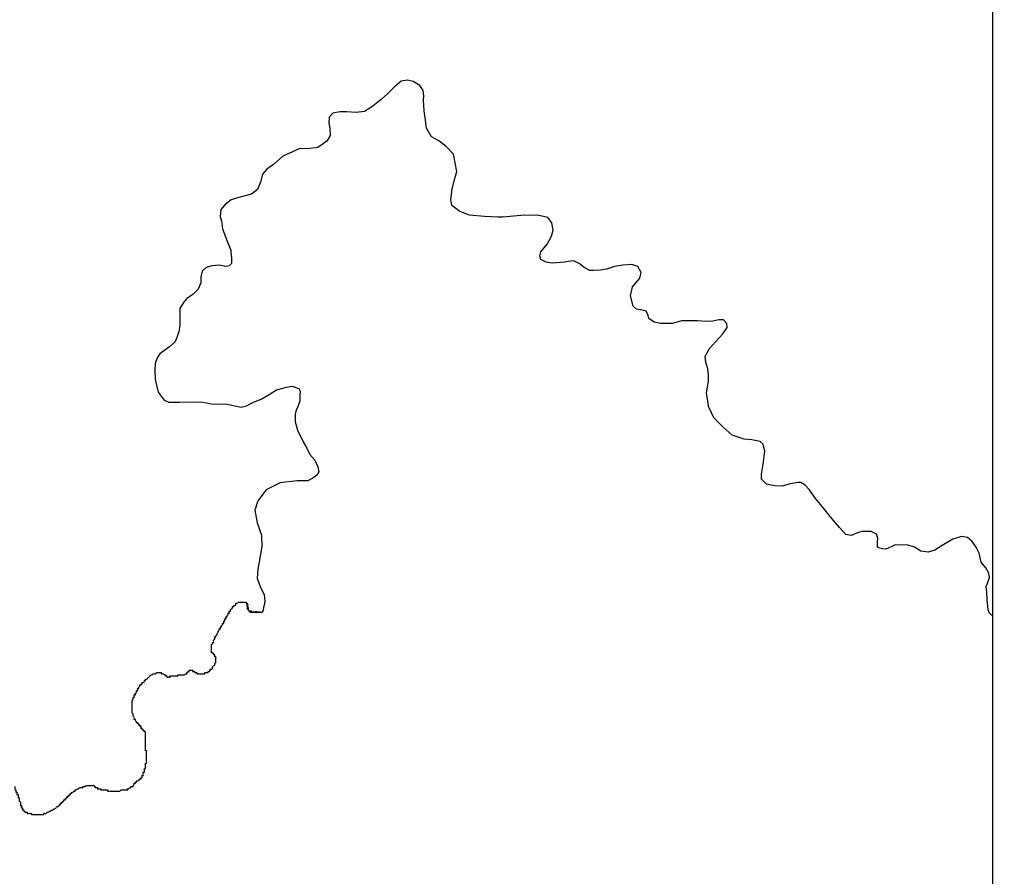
# Model space of a CAD drawing. Extents: x 813775 to 1157140, y 1757555 to 1979907.
# Drawn here: x 1057677 to 1062535, y 1840784 to 1845065 of the extents above; entities that cross this region are included whole.
import ezdxf

# ---------------------------------------------------------------- set-up
doc = ezdxf.new("R2010")
doc.units = 0
doc.layers.add('Level 35', color=7, linetype='Continuous')
doc.layers.add('R_Draft', color=7, linetype='Continuous')

msp = doc.modelspace()

# ---------------------------------------------------------------- linework, layer by layer
at = {"layer": 'Level 35'}
for points in [[(1059614, 1844761.7), (1059583.5, 1844757.5), (1059547.1, 1844726.7), (1059516.4, 1844695.9), (1059482.8, 1844665.1), (1059440.8, 1844632.9), (1059400.3, 1844604.9), (1059358.3, 1844600.7), (1059309.3, 1844603.5), (1059275.8, 1844603.5), (1059242.2, 1844597.9), (1059222.6, 1844576.9), (1059221.2, 1844550.3), (1059226.8, 1844519.5), (1059228.2, 1844485.9), (1059211.4, 1844457.9), (1059166.7, 1844425.7)], [(1059847.6, 1844259.1), (1059860.2, 1844306.7), (1059851.8, 1844348.7), (1059843.4, 1844392.1), (1059807, 1844431.3), (1059770.7, 1844459.3), (1059734.3, 1844478.9), (1059709.1, 1844522.3), (1059704.9, 1844562.9), (1059697.9, 1844609.1), (1059695.1, 1844662.3), (1059696.5, 1844681.9), (1059692.3, 1844709.9), (1059675.6, 1844735.1), (1059642, 1844754.7), (1059614, 1844761.7)], [(1059166.7, 1844425.7), (1059113.5, 1844418.7), (1059077.1, 1844421.5), (1059039.4, 1844404.7), (1058991.8, 1844382.3), (1058945.6, 1844340.3), (1058912.1, 1844317.9), (1058891.1, 1844292.7), (1058881.3, 1844257.7), (1058865.9, 1844215.7), (1058835.1, 1844191.9), (1058772.2, 1844176.5), (1058734.4, 1844163.9), (1058702.2, 1844140.1), (1058682.6, 1844116.3)], [(1060065.6, 1844077.3), (1059998.7, 1844081.2), (1059924.6, 1844088.3), (1059875.6, 1844106.5), (1059836.4, 1844135.9), (1059830.8, 1844165.3), (1059837.8, 1844217.1), (1059847.6, 1844259.1)], [(1058682.6, 1844116.3), (1058678.4, 1844080.4), (1058685.4, 1844059.4), (1058691, 1844018.8), (1058714.8, 1843958.6), (1058731.6, 1843912.4), (1058732, 1843902.7)], [(1060399.9, 1843852.2), (1060336.9, 1843847.7), (1060306.2, 1843853.3), (1060279.6, 1843865.9), (1060275.4, 1843884.1), (1060279.6, 1843905.1), (1060311.8, 1843942.9), (1060332.7, 1843982.1), (1060342.5, 1844012.9), (1060335.5, 1844049.3), (1060314.6, 1844075.9), (1060262.8, 1844088.5), (1060180.3, 1844085.7), (1060090.7, 1844077.3), (1060065.6, 1844077.3)], [(1058732, 1843902.7), (1058735.8, 1843873.2), (1058735.8, 1843846.6), (1058723.2, 1843834), (1058707.8, 1843831.2), (1058674.3, 1843838.2), (1058637.9, 1843834), (1058608.5, 1843827), (1058588.9, 1843807.4), (1058581.9, 1843779.4), (1058581.9, 1843750), (1058569.3, 1843717.8), (1058542.8, 1843691.2), (1058512, 1843671.6), (1058495.2, 1843652), (1058478.4, 1843621.2), (1058478.4, 1843584.8), (1058478.4, 1843538.6), (1058472.8, 1843505)], [(1060737, 1843730.4), (1060774.8, 1843773.8), (1060780.4, 1843801.8), (1060765, 1843831.2), (1060734.2, 1843841), (1060689.4, 1843838.2), (1060647.5, 1843831.2), (1060608.3, 1843818.6), (1060577.5, 1843813), (1060542.6, 1843811.6), (1060524.4, 1843811.6), (1060496.4, 1843825.6), (1060471.2, 1843846.6), (1060443.2, 1843859.2), (1060416.7, 1843856.4), (1060399.9, 1843852.2)], [(1060815.2, 1843586.6), (1060805.4, 1843607.6), (1060784.4, 1843613.2), (1060757.9, 1843617.4), (1060741.1, 1843632.8), (1060727.1, 1843684.6), (1060737, 1843730.4)], [(1061188.7, 1843494.7), (1061209.7, 1843526.4), (1061208.3, 1843546), (1061192.9, 1843564.2), (1061169.1, 1843565.6), (1061138.3, 1843558.6), (1061103.4, 1843557.2), (1061062.8, 1843560), (1060983.1, 1843560), (1060936.9, 1843546), (1060876.8, 1843547.4), (1060846, 1843553), (1060819.4, 1843571.2), (1060815.2, 1843586.6)], [(1058472.8, 1843505), (1058454.9, 1843455.3), (1058425.5, 1843430), (1058403.2, 1843413.2), (1058378, 1843395), (1058364, 1843375.4), (1058354.2, 1843346), (1058352.8, 1843312.4), (1058354.2, 1843266.2)], [(1061651.3, 1842672.5), (1061619.1, 1842716.9), (1061599.5, 1842739.3), (1061578.6, 1842751.9), (1061566, 1842751.9), (1061525.4, 1842746.3), (1061484.8, 1842733.7), (1061448.5, 1842735.1), (1061406.5, 1842743.5), (1061381.3, 1842768.7), (1061381.3, 1842793.9), (1061389.7, 1842844.3), (1061398.1, 1842908.7), (1061389.7, 1842943.7), (1061374.8, 1842957.1), (1061332.8, 1842965.5), (1061295, 1842968.3), (1061234.9, 1842989.3), (1061190.1, 1843028.5), (1061143.9, 1843076.1), (1061117.4, 1843132.1), (1061113.2, 1843160.1), (1061107.6, 1843199.3), (1061117.4, 1843260.9), (1061117.4, 1843290.3), (1061114.6, 1843319.7), (1061103.4, 1843353.3), (1061100.6, 1843384.1), (1061123, 1843421.9), (1061152.3, 1843455.5), (1061188.7, 1843494.7)], [(1058354.2, 1843266.2), (1058369.6, 1843203.5), (1058399, 1843162.9), (1058422.7, 1843153.1), (1058475.9, 1843153.1), (1058538.8, 1843155.9), (1058590.6, 1843154.5), (1058645.2, 1843143.3), (1058705.3, 1843146.1), (1058783.6, 1843129.3), (1058810.2, 1843134.9), (1058845.2, 1843153.1), (1058883, 1843168.5), (1058923.5, 1843192.3), (1058959.9, 1843214.7), (1059010.3, 1843228.7), (1059038.2, 1843234.3), (1059071.8, 1843221.7), (1059078.8, 1843209.1), (1059077.4, 1843189.5), (1059076, 1843160.1), (1059067.6, 1843130.7), (1059059.2, 1843115.3), (1059053.6, 1843092.9), (1059053.6, 1843055.1), (1059064.8, 1843014.5), (1059092.8, 1842955.7), (1059111, 1842923.5), (1059126.4, 1842892.7), (1059151.5, 1842863.3), (1059166.9, 1842831.1), (1059172.2, 1842806.5)], [(1059172.2, 1842806.5), (1059161.1, 1842789.7), (1059147.1, 1842777.1), (1059116.3, 1842760.2), (1059063.1, 1842760.2), (1058977.8, 1842750.4), (1058907.9, 1842715.4), (1058867.3, 1842660.8), (1058851.9, 1842614.6), (1058864.5, 1842550.2), (1058885.5, 1842488.6), (1058886.9, 1842432.6)], [(1062283.3, 1842437.3), (1062247.2, 1842414.9), (1062213.6, 1842405.1), (1062177.3, 1842409.3), (1062145.1, 1842428.9), (1062114.3, 1842440.1), (1062050, 1842441.5), (1062033.2, 1842433.1), (1062002.4, 1842419.1), (1061985.6, 1842420.5), (1061966, 1842426.1), (1061960.5, 1842433.1), (1061960.5, 1842452.7), (1061963.3, 1842475.1), (1061956.3, 1842494.7), (1061929.7, 1842507.3), (1061883.5, 1842507.3), (1061861.1, 1842500.3), (1061829, 1842487.7), (1061802.4, 1842491.9), (1061771.6, 1842528.3), (1061725.4, 1842582.9), (1061693.3, 1842622.1), (1061651.3, 1842672.5)], [(1062535.4, 1842085.6), (1062519.7, 1842099), (1062514.1, 1842115.8), (1062508.5, 1842167.6), (1062507.1, 1842205.4), (1062504.3, 1842233.4), (1062511.3, 1842252.5), (1062519.7, 1842277.7), (1062516.9, 1842300.1), (1062501.5, 1842326.7), (1062477.8, 1842354.7), (1062468, 1842399.5), (1062454, 1842428.9), (1062434.4, 1842456.9), (1062410.6, 1842477.9), (1062379.8, 1842483.5), (1062337.9, 1842469.5), (1062283.3, 1842437.3)], [(1058886.9, 1842432.6), (1058874.3, 1842356.5), (1058867.3, 1842320), (1058863.1, 1842272.4), (1058882.7, 1842224.8), (1058898.1, 1842192.6), (1058902.3, 1842160.4), (1058899.5, 1842138)]]:
    msp.add_lwpolyline(points, dxfattribs=at)
for points in [[(1058657.7, 1841875.6), (1058657.7, 1841881.2), (1058652.1, 1841881.2), (1058652.1, 1841886.8), (1058652.1, 1841892.3), (1058646.6, 1841892.3), (1058646.6, 1841897.9), (1058641, 1841897.9), (1058641, 1841903.5), (1058635.4, 1841903.5), (1058635.4, 1841909.1), (1058635.4, 1841914.7), (1058635.4, 1841920.2), (1058635.4, 1841925.8), (1058635.4, 1841931.4), (1058635.4, 1841937), (1058635.4, 1841942.6), (1058641, 1841948.2), (1058641, 1841953.7), (1058646.6, 1841953.7), (1058646.6, 1841959.3), (1058646.6, 1841964.9), (1058652.1, 1841970.5), (1058652.1, 1841976.1), (1058652.1, 1841981.6), (1058657.7, 1841981.6), (1058657.7, 1841987.2), (1058663.3, 1841992.8), (1058663.3, 1841998.4), (1058668.9, 1842004), (1058668.9, 1842009.6), (1058674.5, 1842015.1), (1058674.5, 1842020.7), (1058680, 1842020.7), (1058680, 1842026.3), (1058680, 1842031.9), (1058685.6, 1842031.9), (1058685.6, 1842037.5), (1058691.2, 1842043), (1058691.2, 1842048.6), (1058696.8, 1842048.6), (1058696.8, 1842054.2), (1058696.8, 1842059.8), (1058702.4, 1842059.8), (1058702.4, 1842065.4), (1058702.4, 1842071), (1058707.9, 1842071), (1058707.9, 1842076.5), (1058707.9, 1842082.1), (1058713.5, 1842082.1), (1058713.5, 1842087.7), (1058719.1, 1842093.3), (1058719.1, 1842098.9), (1058724.7, 1842098.9), (1058724.7, 1842104.4), (1058724.7, 1842110), (1058730.2, 1842110), (1058730.2, 1842115.6), (1058735.8, 1842121.2), (1058741.4, 1842126.8), (1058741.4, 1842132.4), (1058747, 1842132.4), (1058747, 1842137.9), (1058752.6, 1842137.9), (1058758.1, 1842143.5), (1058758.1, 1842149.1), (1058763.7, 1842149.1), (1058769.3, 1842154.7), (1058774.9, 1842154.7), (1058780.5, 1842154.7), (1058786, 1842154.7), (1058791.6, 1842154.7), (1058797.2, 1842154.7), (1058802.8, 1842154.7), (1058808.4, 1842154.7), (1058808.4, 1842149.1), (1058813.9, 1842149.1), (1058813.9, 1842143.5), (1058819.5, 1842143.5), (1058813.9, 1842143.5), (1058813.9, 1842137.9), (1058813.9, 1842143.5), (1058819.5, 1842143.5), (1058813.9, 1842137.9), (1058813.9, 1842132.4), (1058819.5, 1842132.4), (1058813.9, 1842126.8), (1058819.5, 1842126.8), (1058813.9, 1842126.8), (1058813.9, 1842121.2), (1058819.5, 1842121.2)], [(1058819.5, 1842121.2), (1058813.9, 1842121.2), (1058819.5, 1842126.8), (1058819.5, 1842121.2), (1058819.5, 1842115.6), (1058819.5, 1842121.2), (1058819.5, 1842115.6), (1058825.1, 1842110), (1058825.1, 1842104.4), (1058825.1, 1842110), (1058830.7, 1842110), (1058836.3, 1842110), (1058830.7, 1842110), (1058830.7, 1842104.4), (1058836.3, 1842104.4), (1058841.8, 1842104.4), (1058836.3, 1842104.4), (1058841.8, 1842104.4), (1058847.4, 1842104.4), (1058841.8, 1842104.4), (1058847.4, 1842104.4), (1058853, 1842104.4), (1058847.4, 1842104.4), (1058853, 1842104.4), (1058858.6, 1842104.4), (1058864.1, 1842104.4), (1058858.6, 1842104.4), (1058858.6, 1842110), (1058858.6, 1842104.4), (1058864.1, 1842104.4), (1058869.7, 1842104.4), (1058864.1, 1842104.4), (1058869.7, 1842104.4), (1058875.3, 1842104.4), (1058869.7, 1842104.4), (1058875.3, 1842104.4), (1058869.7, 1842104.4), (1058875.3, 1842104.4), (1058869.7, 1842104.4), (1058875.3, 1842104.4), (1058880.9, 1842104.4), (1058875.3, 1842104.4), (1058880.9, 1842104.4), (1058875.3, 1842104.4), (1058880.9, 1842104.4), (1058886.5, 1842104.4), (1058899.5, 1842138)], [(1058283.9, 1841747.2), (1058289.5, 1841747.2), (1058289.5, 1841752.8), (1058295.1, 1841752.8), (1058300.7, 1841758.4), (1058300.7, 1841764), (1058306.2, 1841764), (1058306.2, 1841769.5), (1058311.8, 1841769.5), (1058317.4, 1841775.1), (1058323, 1841780.7), (1058328.6, 1841786.3), (1058334.1, 1841791.9), (1058339.7, 1841791.9), (1058345.3, 1841797.4), (1058350.9, 1841797.4), (1058356.4, 1841797.4), (1058362, 1841803), (1058367.6, 1841803), (1058373.2, 1841803), (1058378.8, 1841803), (1058384.3, 1841803), (1058384.3, 1841797.4), (1058389.9, 1841797.4), (1058395.5, 1841797.4), (1058401.1, 1841791.9), (1058406.7, 1841791.9), (1058406.7, 1841786.3), (1058412.2, 1841786.3), (1058412.2, 1841780.7), (1058417.8, 1841780.7), (1058423.4, 1841780.7), (1058429, 1841780.7), (1058429, 1841786.3), (1058434.6, 1841786.3), (1058440.1, 1841786.3), (1058445.7, 1841786.3), (1058451.3, 1841786.3), (1058456.9, 1841786.3), (1058462.5, 1841786.3), (1058468, 1841786.3), (1058468, 1841791.9), (1058473.6, 1841791.9), (1058479.2, 1841791.9), (1058484.8, 1841791.9), (1058490.3, 1841791.9), (1058495.9, 1841791.9), (1058501.5, 1841791.9), (1058507.1, 1841797.4), (1058512.7, 1841797.4), (1058512.7, 1841803), (1058518.2, 1841803), (1058518.2, 1841808.6), (1058523.8, 1841808.6), (1058523.8, 1841814.2), (1058529.4, 1841814.2), (1058535, 1841814.2), (1058540.6, 1841814.2), (1058540.6, 1841808.6), (1058546.1, 1841808.6), (1058551.7, 1841808.6), (1058551.7, 1841803), (1058557.3, 1841803), (1058562.9, 1841803), (1058562.9, 1841797.4), (1058568.5, 1841797.4), (1058574, 1841797.4), (1058579.6, 1841797.4), (1058585.2, 1841797.4), (1058590.8, 1841797.4), (1058596.3, 1841797.4), (1058601.9, 1841797.4), (1058601.9, 1841803), (1058607.5, 1841803), (1058613.1, 1841803), (1058618.7, 1841803), (1058618.7, 1841808.6), (1058624.2, 1841808.6), (1058629.8, 1841814.2), (1058629.8, 1841819.8), (1058635.4, 1841819.8), (1058641, 1841825.4), (1058641, 1841830.9), (1058646.6, 1841836.5), (1058652.1, 1841842.1), (1058652.1, 1841847.7), (1058657.7, 1841853.3), (1058657.7, 1841858.8), (1058657.7, 1841864.4), (1058657.7, 1841870), (1058657.7, 1841875.6)], [(1058306.2, 1841339.7), (1058306.2, 1841345.3), (1058306.2, 1841350.9), (1058311.8, 1841350.9), (1058311.8, 1841356.5), (1058311.8, 1841362.1), (1058311.8, 1841367.6), (1058311.8, 1841373.2), (1058311.8, 1841378.8), (1058311.8, 1841384.4), (1058311.8, 1841390), (1058311.8, 1841395.5), (1058311.8, 1841401.1), (1058311.8, 1841406.7), (1058311.8, 1841412.3), (1058306.2, 1841412.3), (1058306.2, 1841417.9), (1058306.2, 1841423.5), (1058306.2, 1841429), (1058306.2, 1841434.6), (1058306.2, 1841440.2), (1058306.2, 1841445.8), (1058306.2, 1841451.4), (1058306.2, 1841456.9), (1058306.2, 1841462.5), (1058306.2, 1841468.1), (1058306.2, 1841473.7), (1058306.2, 1841479.3), (1058306.2, 1841484.9), (1058306.2, 1841490.4), (1058306.2, 1841496), (1058306.2, 1841501.6), (1058306.2, 1841507.2), (1058300.7, 1841507.2), (1058300.7, 1841512.8), (1058295.1, 1841512.8), (1058295.1, 1841518.3), (1058289.5, 1841518.3), (1058289.5, 1841523.9), (1058283.9, 1841523.9), (1058283.9, 1841529.5), (1058283.9, 1841535.1), (1058278.3, 1841535.1), (1058278.3, 1841540.7), (1058272.8, 1841540.7), (1058272.8, 1841546.3), (1058267.2, 1841546.3), (1058267.2, 1841551.8), (1058261.6, 1841551.8), (1058261.6, 1841557.4), (1058256, 1841563), (1058256, 1841568.6), (1058250.4, 1841568.6), (1058250.4, 1841574.2), (1058250.4, 1841579.7), (1058244.9, 1841585.3), (1058244.9, 1841590.9), (1058244.9, 1841596.5), (1058239.3, 1841602.1), (1058239.3, 1841607.7), (1058239.3, 1841613.2), (1058239.3, 1841618.8), (1058239.3, 1841624.4), (1058239.3, 1841630), (1058239.3, 1841635.6), (1058239.3, 1841641.2), (1058239.3, 1841646.7), (1058239.3, 1841652.3), (1058239.3, 1841657.9), (1058239.3, 1841663.5), (1058244.9, 1841669.1), (1058244.9, 1841674.6), (1058244.9, 1841680.2), (1058250.4, 1841680.2), (1058250.4, 1841685.8), (1058250.4, 1841691.4), (1058256, 1841691.4), (1058256, 1841697), (1058256, 1841702.6), (1058261.6, 1841702.6), (1058261.6, 1841708.1), (1058261.6, 1841713.7), (1058267.2, 1841713.7), (1058267.2, 1841719.3), (1058267.2, 1841724.9), (1058272.8, 1841724.9), (1058272.8, 1841730.5), (1058278.3, 1841736), (1058278.3, 1841741.6), (1058283.9, 1841741.6), (1058283.9, 1841747.2)], [(1057949.2, 1841211.3), (1057954.7, 1841211.3), (1057954.7, 1841216.9), (1057960.3, 1841216.9), (1057965.9, 1841222.5), (1057971.5, 1841222.5), (1057977.1, 1841228.1), (1057982.6, 1841228.1), (1057988.2, 1841228.1), (1057993.8, 1841228.1), (1057993.8, 1841233.7), (1057999.4, 1841233.7), (1058005, 1841233.7), (1058010.5, 1841239.3), (1058016.1, 1841239.3), (1058021.7, 1841239.3), (1058027.3, 1841239.3), (1058032.9, 1841239.3), (1058038.4, 1841239.3), (1058044, 1841239.3), (1058049.6, 1841239.3), (1058049.6, 1841233.7), (1058055.2, 1841233.7), (1058055.2, 1841228.1), (1058060.8, 1841228.1), (1058066.3, 1841228.1), (1058066.3, 1841222.5), (1058071.9, 1841222.5), (1058077.5, 1841222.5), (1058083.1, 1841222.5), (1058083.1, 1841216.9), (1058088.6, 1841216.9), (1058094.2, 1841216.9), (1058099.8, 1841216.9), (1058105.4, 1841216.9), (1058111, 1841216.9), (1058116.5, 1841216.9), (1058116.5, 1841211.3), (1058122.1, 1841211.3), (1058127.7, 1841211.3), (1058133.3, 1841211.3), (1058138.9, 1841211.3), (1058144.4, 1841211.3), (1058150, 1841211.3), (1058155.6, 1841211.3), (1058161.2, 1841211.3), (1058166.8, 1841211.3), (1058172.3, 1841211.3), (1058177.9, 1841211.3), (1058183.5, 1841216.9), (1058189.1, 1841216.9), (1058194.7, 1841216.9), (1058200.2, 1841216.9), (1058205.8, 1841216.9), (1058211.4, 1841216.9), (1058217, 1841216.9), (1058217, 1841222.5), (1058222.5, 1841222.5), (1058228.1, 1841228.1), (1058233.7, 1841228.1), (1058233.7, 1841233.7), (1058239.3, 1841233.7), (1058244.9, 1841233.7), (1058244.9, 1841239.3), (1058250.4, 1841244.8), (1058250.4, 1841250.4), (1058256, 1841250.4), (1058256, 1841256), (1058261.6, 1841256), (1058261.6, 1841261.6), (1058267.2, 1841261.6), (1058272.8, 1841267.2), (1058278.3, 1841267.2), (1058278.3, 1841272.7), (1058283.9, 1841272.7), (1058283.9, 1841278.3), (1058289.5, 1841278.3), (1058289.5, 1841283.9), (1058289.5, 1841289.5), (1058295.1, 1841289.5), (1058295.1, 1841295.1), (1058295.1, 1841300.7), (1058295.1, 1841306.2), (1058300.7, 1841306.2), (1058300.7, 1841311.8), (1058300.7, 1841317.4), (1058300.7, 1841323), (1058306.2, 1841323), (1058306.2, 1841328.6), (1058306.2, 1841334.1), (1058306.2, 1841339.7)], [(1057653.5, 1841233.7), (1057653.5, 1841228.1), (1057653.5, 1841222.5), (1057659.1, 1841216.9), (1057659.1, 1841211.3), (1057659.1, 1841205.8), (1057664.6, 1841205.8), (1057664.6, 1841200.2), (1057664.6, 1841194.6), (1057670.2, 1841194.6), (1057670.2, 1841189), (1057670.2, 1841183.4), (1057670.2, 1841177.9), (1057675.8, 1841177.9), (1057675.8, 1841172.3), (1057675.8, 1841166.7), (1057675.8, 1841161.1), (1057681.4, 1841155.5), (1057681.4, 1841149.9), (1057681.4, 1841144.4), (1057681.4, 1841138.8), (1057687, 1841138.8), (1057687, 1841133.2), (1057687, 1841127.6), (1057692.5, 1841127.6), (1057692.5, 1841122), (1057692.5, 1841116.5), (1057698.1, 1841116.5), (1057698.1, 1841110.9), (1057703.7, 1841110.9), (1057703.7, 1841105.3), (1057709.3, 1841105.3), (1057714.8, 1841105.3), (1057714.8, 1841099.7), (1057720.4, 1841099.7), (1057726, 1841099.7), (1057731.6, 1841099.7), (1057737.2, 1841099.7), (1057737.2, 1841094.1), (1057742.7, 1841094.1), (1057748.3, 1841094.1), (1057753.9, 1841094.1), (1057759.5, 1841094.1), (1057765.1, 1841094.1), (1057770.6, 1841094.1), (1057776.2, 1841094.1), (1057781.8, 1841094.1), (1057787.4, 1841094.1), (1057793, 1841094.1), (1057798.5, 1841094.1), (1057798.5, 1841099.7), (1057804.1, 1841099.7), (1057809.7, 1841099.7), (1057815.3, 1841105.3), (1057820.9, 1841105.3), (1057826.4, 1841110.9), (1057832, 1841110.9), (1057837.6, 1841116.5), (1057843.2, 1841116.5), (1057848.7, 1841122), (1057854.3, 1841122), (1057859.9, 1841127.6), (1057865.5, 1841133.2), (1057871.1, 1841133.2), (1057871.1, 1841138.8), (1057876.6, 1841138.8), (1057876.6, 1841144.4), (1057882.2, 1841144.4), (1057882.2, 1841149.9), (1057887.8, 1841149.9), (1057887.8, 1841155.5), (1057893.4, 1841155.5), (1057893.4, 1841161.1), (1057899, 1841161.1), (1057899, 1841166.7), (1057904.5, 1841166.7), (1057904.5, 1841172.3), (1057910.1, 1841172.3), (1057910.1, 1841177.9), (1057915.7, 1841177.9), (1057915.7, 1841183.4), (1057921.3, 1841183.4), (1057921.3, 1841189), (1057926.9, 1841189), (1057926.9, 1841194.6), (1057932.4, 1841194.6), (1057932.4, 1841200.2), (1057938, 1841200.2), (1057938, 1841205.8), (1057943.6, 1841205.8), (1057949.2, 1841211.3)]]:
    msp.add_spline(points, degree=3, dxfattribs=at)
at = {"layer": 'R_Draft'}
msp.add_lwpolyline([(912532, 1880709.1), (1062535.4, 1880709.1), (1062535.4, 1798154.8), (912532, 1798154.8)], close=True, dxfattribs=at)

doc.saveas('drawing.dxf')
